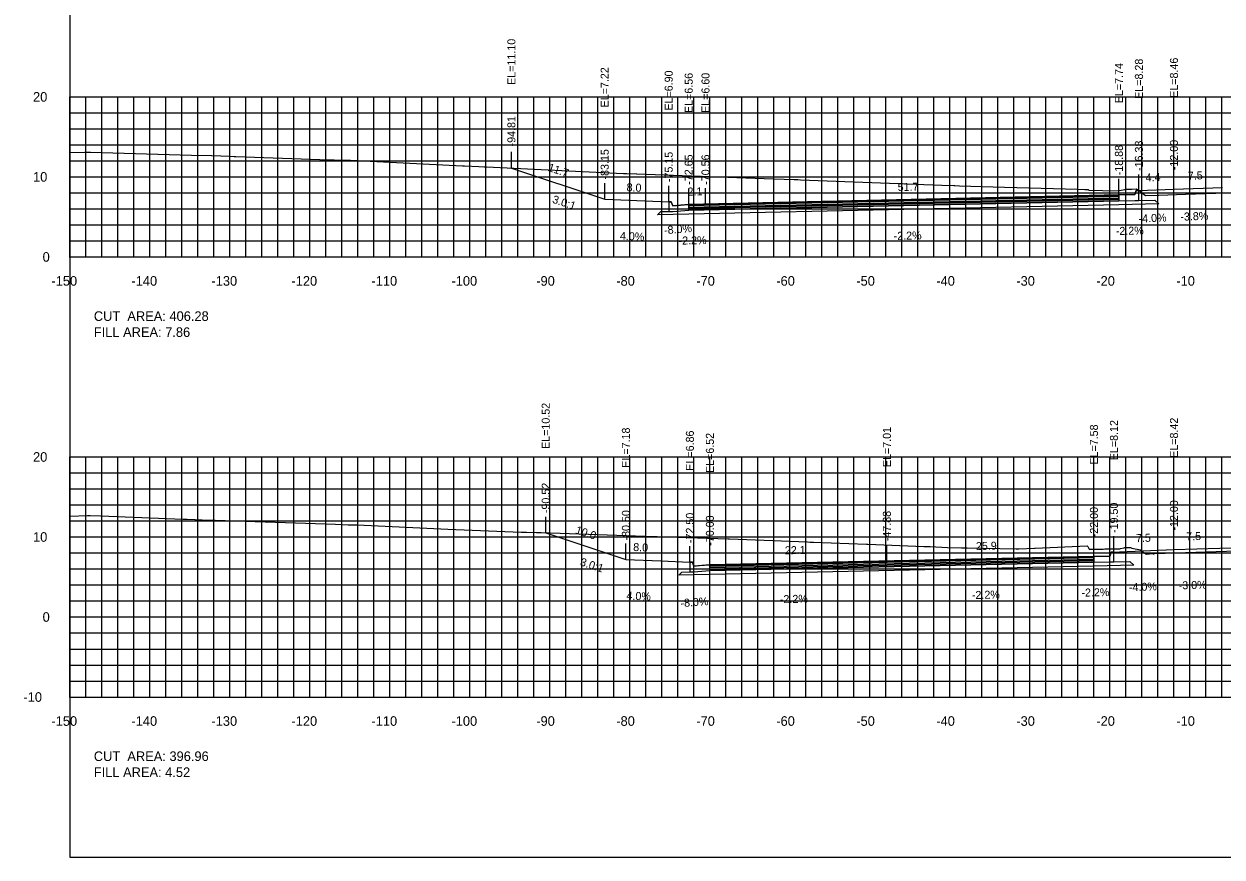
# Model space of a CAD drawing. Extents: x 1797419 to 1809236, y 248759 to 251512.
# Drawn here: x 1804855.3 to 1805005, y 250079.4 to 250183.5 of the extents above; entities that cross this region are included whole.
import ezdxf

# ---------------------------------------------------------------- set-up
doc = ezdxf.new("R2010")
doc.units = 0
for name, color, linetype in [('10', 7, 'Continuous'), ('3', 7, 'Continuous'), ('31', 7, 'Continuous'), ('4', 7, 'Continuous'), ('60', 7, 'Continuous'), ('ANNO-TXT', 7, 'Continuous'), ('BASE', 7, 'Continuous'), ('CL-CNST', 7, 'Continuous'), ('Level 62', 7, 'Continuous'), ('LOWER BINDER', 7, 'Continuous'), ('M-ROADS', 7, 'Continuous'), ('UPPER BINDER', 7, 'Continuous'), ('WEARING', 7, 'Continuous')]:
    doc.layers.add(name, color=color, linetype=linetype)

msp = doc.modelspace()

# ---------------------------------------------------------------- linework, layer by layer
for p, q in [((1804916.19, 250165.54), (1804916.19, 250167.54)), ((1804999, 250162.89), (1804999, 250164.89)), ((1804927.85, 250161.65), (1804927.85, 250163.65)), ((1804935.85, 250161.33), (1804935.85, 250163.33)), ((1804992.12, 250162.17), (1804992.12, 250164.17)), ((1804994.62, 250162.71), (1804994.62, 250164.71)), ((1804938.35, 250160.99), (1804938.35, 250162.99)), ((1804940.45, 250161.03), (1804940.45, 250163.03)), ((1804920.48, 250119.95), (1804920.48, 250121.95)), ((1804999, 250117.85), (1804999, 250119.85)), ((1804930.5, 250116.61), (1804930.5, 250118.61)), ((1804963.12, 250116.44), (1804963.12, 250118.44)), ((1804989, 250117.01), (1804989, 250119.01)), ((1804991.5, 250117.55), (1804991.5, 250119.55)), ((1804938.5, 250116.29), (1804938.5, 250118.29)), ((1804941, 250115.95), (1804941, 250117.95))]:
    msp.add_line(p, q)
for points in [[(1804861, 250079.43), (1805161, 250079.43), (1805161, 250269.43), (1804861, 250269.43)], [(1804994.62, 250162.71), (1804994.29, 250162.71), (1804994.12, 250162.21), (1804992.12, 250162.17), (1804992.12, 250161.45), (1804994.12, 250161.49), (1804994.62, 250161.49)], [(1804938.35, 250160.99), (1804936.35, 250160.83), (1804936.18, 250161.33), (1804935.85, 250161.33), (1804935.85, 250160.11), (1804936.35, 250160.11), (1804938.35, 250160.27)], [(1804991.5, 250117.55), (1804991.17, 250117.55), (1804991, 250117.05), (1804989, 250117.01), (1804989, 250116.29), (1804991, 250116.33), (1804991.5, 250116.33)], [(1804941, 250115.95), (1804939, 250115.79), (1804938.83, 250116.29), (1804938.5, 250116.29), (1804938.5, 250115.07), (1804939, 250115.07), (1804941, 250115.23)]]:
    msp.add_lwpolyline(points, close=True)
at = {"layer": '60'}
for p, q in [((1804860.94, 250174.43), (1804861, 250174.43)), ((1804861, 250154.43), (1804861, 250174.43)), ((1804860.94, 250164.43), (1804861, 250164.43)), ((1804860.94, 250154.43), (1804861, 250154.43)), ((1804861, 250154.43), (1805161, 250154.43)), ((1804861, 250154.37), (1804861, 250154.43)), ((1804871, 250154.37), (1804871, 250154.43)), ((1804881, 250154.37), (1804881, 250154.43)), ((1804891, 250154.37), (1804891, 250154.43)), ((1804901, 250154.37), (1804901, 250154.43)), ((1804911, 250154.37), (1804911, 250154.43)), ((1804921, 250154.37), (1804921, 250154.43)), ((1804931, 250154.37), (1804931, 250154.43)), ((1804941, 250154.37), (1804941, 250154.43)), ((1804951, 250154.37), (1804951, 250154.43)), ((1804961, 250154.37), (1804961, 250154.43)), ((1804971, 250154.37), (1804971, 250154.43)), ((1804981, 250154.37), (1804981, 250154.43)), ((1804991, 250154.37), (1804991, 250154.43)), ((1805001, 250154.37), (1805001, 250154.43)), ((1804860.94, 250129.43), (1804861, 250129.43)), ((1804861, 250099.43), (1804861, 250129.43)), ((1804860.94, 250119.43), (1804861, 250119.43)), ((1804860.94, 250109.43), (1804861, 250109.43)), ((1804860.94, 250099.43), (1804861, 250099.43)), ((1804861, 250099.43), (1805161, 250099.43)), ((1804861, 250099.37), (1804861, 250099.43)), ((1804871, 250099.37), (1804871, 250099.43)), ((1804881, 250099.37), (1804881, 250099.43)), ((1804891, 250099.37), (1804891, 250099.43)), ((1804901, 250099.37), (1804901, 250099.43)), ((1804911, 250099.37), (1804911, 250099.43)), ((1804921, 250099.37), (1804921, 250099.43)), ((1804931, 250099.37), (1804931, 250099.43)), ((1804941, 250099.37), (1804941, 250099.43)), ((1804951, 250099.37), (1804951, 250099.43)), ((1804961, 250099.37), (1804961, 250099.43)), ((1804971, 250099.37), (1804971, 250099.43)), ((1804981, 250099.37), (1804981, 250099.43)), ((1804991, 250099.37), (1804991, 250099.43)), ((1805001, 250099.37), (1805001, 250099.43))]:
    msp.add_line(p, q, dxfattribs=at)
at = {"layer": 'BASE'}
for points in [[(1804934.45, 250159.68), (1804934.85, 250160.09), (1804935.85, 250160.11), (1804936.35, 250160.11), (1804938.35, 250160.27), (1804992.12, 250161.45), (1804994.12, 250161.49), (1804994.62, 250161.49), (1804996.62, 250161.54), (1804997.1, 250161.06), (1804992.12, 250160.95), (1804938.35, 250159.77)], [(1804937.1, 250114.65), (1804937.51, 250115.05), (1804938.5, 250115.07), (1804939, 250115.07), (1804941, 250115.23), (1804989, 250116.29), (1804991, 250116.33), (1804991.5, 250116.33), (1804993.5, 250116.38), (1804993.98, 250115.9), (1804989, 250115.79), (1804941, 250114.73)]]:
    msp.add_lwpolyline(points, close=True, dxfattribs=at)
at = {"layer": 'CL-CNST'}
for points in [[(1804916.19, 250165.54), (1804927.85, 250161.65), (1804935.85, 250161.33), (1804936.09, 250161.33), (1804936.18, 250161.33), (1804936.35, 250160.83), (1804938.27, 250160.98), (1804938.35, 250160.99), (1804940.45, 250161.03), (1804992.12, 250162.17), (1804993.96, 250162.21), (1804994.12, 250162.21), (1804994.29, 250162.71), (1804994.62, 250162.71), (1804999, 250162.89), (1805005.07, 250163.12)], [(1804920.48, 250119.95), (1804930.5, 250116.61), (1804934.85, 250116.44), (1804938.5, 250116.29), (1804938.68, 250116.29), (1804938.83, 250116.29), (1804938.93, 250115.99), (1804939, 250115.79), (1804939.72, 250115.85), (1804941, 250115.95), (1804963.12, 250116.44), (1804989, 250117.01), (1804990.5, 250117.04), (1804991, 250117.05), (1804991.17, 250117.55), (1804991.5, 250117.55), (1804992.2, 250117.58), (1804999, 250117.85), (1805004.73, 250118.03), (1805006.5, 250118.08)]]:
    msp.add_lwpolyline(points, dxfattribs=at)
at = {"layer": 'Level 62'}
for p, q in [((1804861, 250174.43), (1805161, 250174.43)), ((1804861, 250154.43), (1804861, 250174.43)), ((1804863, 250154.43), (1804863, 250174.43)), ((1804865, 250154.43), (1804865, 250174.43)), ((1804867, 250154.43), (1804867, 250174.43)), ((1804869, 250154.43), (1804869, 250174.43)), ((1804871, 250154.43), (1804871, 250174.43)), ((1804873, 250154.43), (1804873, 250174.43)), ((1804875, 250154.43), (1804875, 250174.43)), ((1804877, 250154.43), (1804877, 250174.43)), ((1804879, 250154.43), (1804879, 250174.43)), ((1804881, 250154.43), (1804881, 250174.43)), ((1804883, 250154.43), (1804883, 250174.43)), ((1804885, 250154.43), (1804885, 250174.43)), ((1804887, 250154.43), (1804887, 250174.43)), ((1804889, 250154.43), (1804889, 250174.43)), ((1804891, 250154.43), (1804891, 250174.43)), ((1804893, 250154.43), (1804893, 250174.43)), ((1804895, 250154.43), (1804895, 250174.43)), ((1804897, 250154.43), (1804897, 250174.43)), ((1804899, 250154.43), (1804899, 250174.43)), ((1804901, 250154.43), (1804901, 250174.43)), ((1804903, 250154.43), (1804903, 250174.43)), ((1804905, 250154.43), (1804905, 250174.43)), ((1804907, 250154.43), (1804907, 250174.43)), ((1804909, 250154.43), (1804909, 250174.43)), ((1804911, 250154.43), (1804911, 250174.43)), ((1804913, 250154.43), (1804913, 250174.43)), ((1804915, 250154.43), (1804915, 250174.43)), ((1804917, 250154.43), (1804917, 250174.43)), ((1804919, 250154.43), (1804919, 250174.43)), ((1804921, 250154.43), (1804921, 250174.43)), ((1804923, 250154.43), (1804923, 250174.43)), ((1804925, 250154.43), (1804925, 250174.43)), ((1804927, 250154.43), (1804927, 250174.43)), ((1804929, 250154.43), (1804929, 250174.43)), ((1804931, 250154.43), (1804931, 250174.43)), ((1804933, 250154.43), (1804933, 250174.43)), ((1804935, 250154.43), (1804935, 250174.43)), ((1804937, 250154.43), (1804937, 250174.43)), ((1804939, 250154.43), (1804939, 250174.43)), ((1804941, 250154.43), (1804941, 250174.43)), ((1804943, 250154.43), (1804943, 250174.43)), ((1804945, 250154.43), (1804945, 250174.43)), ((1804947, 250154.43), (1804947, 250174.43)), ((1804949, 250154.43), (1804949, 250174.43)), ((1804951, 250154.43), (1804951, 250174.43)), ((1804953, 250154.43), (1804953, 250174.43)), ((1804955, 250154.43), (1804955, 250174.43)), ((1804957, 250154.43), (1804957, 250174.43)), ((1804959, 250154.43), (1804959, 250174.43)), ((1804961, 250154.43), (1804961, 250174.43)), ((1804963, 250154.43), (1804963, 250174.43)), ((1804965, 250154.43), (1804965, 250174.43)), ((1804967, 250154.43), (1804967, 250174.43)), ((1804969, 250154.43), (1804969, 250174.43)), ((1804971, 250154.43), (1804971, 250174.43)), ((1804973, 250154.43), (1804973, 250174.43)), ((1804975, 250154.43), (1804975, 250174.43)), ((1804977, 250154.43), (1804977, 250174.43)), ((1804979, 250154.43), (1804979, 250174.43)), ((1804981, 250154.43), (1804981, 250174.43)), ((1804983, 250154.43), (1804983, 250174.43)), ((1804985, 250154.43), (1804985, 250174.43)), ((1804987, 250154.43), (1804987, 250174.43)), ((1804989, 250154.43), (1804989, 250174.43)), ((1804991, 250154.43), (1804991, 250174.43)), ((1804993, 250154.43), (1804993, 250174.43)), ((1804995, 250154.43), (1804995, 250174.43)), ((1804997, 250154.43), (1804997, 250174.43)), ((1804999, 250154.43), (1804999, 250174.43)), ((1805001, 250154.43), (1805001, 250174.43)), ((1805003, 250154.43), (1805003, 250174.43)), ((1805005, 250154.43), (1805005, 250174.43)), ((1804861, 250172.43), (1805161, 250172.43)), ((1804861, 250170.43), (1805161, 250170.43)), ((1804861, 250168.43), (1805161, 250168.43)), ((1804861, 250166.43), (1805161, 250166.43)), ((1804861, 250164.43), (1805161, 250164.43)), ((1804861, 250162.43), (1805161, 250162.43)), ((1804861, 250160.43), (1805161, 250160.43)), ((1804861, 250158.43), (1805161, 250158.43)), ((1804861, 250156.43), (1805161, 250156.43)), ((1804861, 250154.43), (1805161, 250154.43)), ((1804861, 250129.43), (1805161, 250129.43)), ((1804861, 250099.43), (1804861, 250129.43)), ((1804863, 250099.43), (1804863, 250129.43)), ((1804865, 250099.43), (1804865, 250129.43)), ((1804867, 250099.43), (1804867, 250129.43)), ((1804869, 250099.43), (1804869, 250129.43)), ((1804871, 250099.43), (1804871, 250129.43)), ((1804873, 250099.43), (1804873, 250129.43)), ((1804875, 250099.43), (1804875, 250129.43)), ((1804877, 250099.43), (1804877, 250129.43)), ((1804879, 250099.43), (1804879, 250129.43)), ((1804881, 250099.43), (1804881, 250129.43)), ((1804883, 250099.43), (1804883, 250129.43)), ((1804885, 250099.43), (1804885, 250129.43)), ((1804887, 250099.43), (1804887, 250129.43)), ((1804889, 250099.43), (1804889, 250129.43)), ((1804891, 250099.43), (1804891, 250129.43)), ((1804893, 250099.43), (1804893, 250129.43)), ((1804895, 250099.43), (1804895, 250129.43)), ((1804897, 250099.43), (1804897, 250129.43)), ((1804899, 250099.43), (1804899, 250129.43)), ((1804901, 250099.43), (1804901, 250129.43)), ((1804903, 250099.43), (1804903, 250129.43)), ((1804905, 250099.43), (1804905, 250129.43)), ((1804907, 250099.43), (1804907, 250129.43)), ((1804909, 250099.43), (1804909, 250129.43)), ((1804911, 250099.43), (1804911, 250129.43)), ((1804913, 250099.43), (1804913, 250129.43)), ((1804915, 250099.43), (1804915, 250129.43)), ((1804917, 250099.43), (1804917, 250129.43)), ((1804919, 250099.43), (1804919, 250129.43)), ((1804921, 250099.43), (1804921, 250129.43)), ((1804923, 250099.43), (1804923, 250129.43)), ((1804925, 250099.43), (1804925, 250129.43)), ((1804927, 250099.43), (1804927, 250129.43)), ((1804929, 250099.43), (1804929, 250129.43)), ((1804931, 250099.43), (1804931, 250129.43)), ((1804933, 250099.43), (1804933, 250129.43)), ((1804935, 250099.43), (1804935, 250129.43)), ((1804937, 250099.43), (1804937, 250129.43)), ((1804939, 250099.43), (1804939, 250129.43)), ((1804941, 250099.43), (1804941, 250129.43)), ((1804943, 250099.43), (1804943, 250129.43)), ((1804945, 250099.43), (1804945, 250129.43)), ((1804947, 250099.43), (1804947, 250129.43)), ((1804949, 250099.43), (1804949, 250129.43)), ((1804951, 250099.43), (1804951, 250129.43)), ((1804953, 250099.43), (1804953, 250129.43)), ((1804955, 250099.43), (1804955, 250129.43)), ((1804957, 250099.43), (1804957, 250129.43)), ((1804959, 250099.43), (1804959, 250129.43)), ((1804961, 250099.43), (1804961, 250129.43)), ((1804963, 250099.43), (1804963, 250129.43)), ((1804965, 250099.43), (1804965, 250129.43)), ((1804967, 250099.43), (1804967, 250129.43)), ((1804969, 250099.43), (1804969, 250129.43)), ((1804971, 250099.43), (1804971, 250129.43)), ((1804973, 250099.43), (1804973, 250129.43)), ((1804975, 250099.43), (1804975, 250129.43)), ((1804977, 250099.43), (1804977, 250129.43)), ((1804979, 250099.43), (1804979, 250129.43)), ((1804981, 250099.43), (1804981, 250129.43)), ((1804983, 250099.43), (1804983, 250129.43)), ((1804985, 250099.43), (1804985, 250129.43)), ((1804987, 250099.43), (1804987, 250129.43)), ((1804989, 250099.43), (1804989, 250129.43)), ((1804991, 250099.43), (1804991, 250129.43)), ((1804993, 250099.43), (1804993, 250129.43)), ((1804995, 250099.43), (1804995, 250129.43)), ((1804997, 250099.43), (1804997, 250129.43)), ((1804999, 250099.43), (1804999, 250129.43)), ((1805001, 250099.43), (1805001, 250129.43)), ((1805003, 250099.43), (1805003, 250129.43)), ((1805005, 250099.43), (1805005, 250129.43)), ((1804861, 250127.43), (1805161, 250127.43)), ((1804861, 250125.43), (1805161, 250125.43)), ((1804861, 250123.43), (1805161, 250123.43)), ((1804861, 250121.43), (1805161, 250121.43)), ((1804861, 250119.43), (1805161, 250119.43)), ((1804861, 250117.43), (1805161, 250117.43)), ((1804861, 250115.43), (1805161, 250115.43)), ((1804861, 250113.43), (1805161, 250113.43)), ((1804861, 250111.43), (1805161, 250111.43)), ((1804861, 250109.43), (1805161, 250109.43)), ((1804861, 250107.43), (1805161, 250107.43)), ((1804861, 250105.43), (1805161, 250105.43)), ((1804861, 250103.43), (1805161, 250103.43)), ((1804861, 250101.43), (1805161, 250101.43)), ((1804861, 250099.43), (1805161, 250099.43))]:
    msp.add_line(p, q, dxfattribs=at)
at = {"layer": 'LOWER BINDER'}
for points in [[(1804938.35, 250160.46), (1804938.35, 250160.65), (1804992.12, 250161.83), (1804992.12, 250161.64)], [(1804938.35, 250160.27), (1804938.35, 250160.46), (1804992.12, 250161.64), (1804992.12, 250161.45)], [(1804941, 250115.42), (1804941, 250115.61), (1804989, 250116.67), (1804989, 250116.48)], [(1804941, 250115.23), (1804941, 250115.42), (1804989, 250116.48), (1804989, 250116.29)]]:
    msp.add_lwpolyline(points, close=True, dxfattribs=at)
at = {"layer": 'M-ROADS'}
for points in [[(1804861, 250167.46), (1804862.88, 250167.5), (1804862.92, 250167.5), (1804863.25, 250167.51), (1804863.29, 250167.51), (1804863.59, 250167.5), (1804876.19, 250167.13), (1804878.7, 250167.09), (1804878.75, 250167.09), (1804881.01, 250167), (1804881.54, 250166.99), (1804881.73, 250166.98), (1804893.42, 250166.58), (1804893.84, 250166.58), (1804894.02, 250166.58), (1804896.07, 250166.51), (1804910.06, 250165.82), (1804910.34, 250165.81), (1804912.1, 250165.73), (1804912.78, 250165.7), (1804912.79, 250165.7), (1804912.96, 250165.69), (1804913.07, 250165.68), (1804930.2, 250164.87), (1804930.22, 250164.87), (1804930.56, 250164.87), (1804931.82, 250164.81), (1804931.88, 250164.81), (1804947.8, 250164.23), (1804951.53, 250164.1), (1804951.99, 250164.09), (1804952.32, 250164.08), (1804966.77, 250163.5), (1804967.01, 250163.5), (1804967.74, 250163.48), (1804969.97, 250163.41), (1804971.5, 250163.34), (1804971.63, 250163.34), (1804972.2, 250163.33), (1804977.84, 250163.14), (1804987, 250162.89), (1804987.05, 250162.89), (1804987.87, 250162.87), (1804987.93, 250162.87), (1804987.93, 250162.87), (1804987.95, 250162.87), (1804988.28, 250162.87), (1804988.35, 250162.75), (1804990.09, 250162.71), (1804992.17, 250162.7), (1804992.21, 250162.74), (1804992.86, 250162.87), (1804992.99, 250162.88), (1804993.29, 250162.88), (1804993.34, 250162.88), (1804993.63, 250162.88), (1804993.7, 250162.88), (1804993.73, 250162.88), (1804994.28, 250162.93), (1804994.5, 250162.84), (1804994.83, 250162.6), (1804995.11, 250162.36), (1804995.43, 250162.1), (1804997.04, 250162.13), (1804997.09, 250162.14), (1804997.12, 250162.15), (1805000.44, 250162.26), (1805009.31, 250162.56)], [(1804861, 250122.02), (1804863.19, 250122.1), (1804863.56, 250122.1), (1804864.84, 250122.07), (1804875.18, 250121.66), (1804875.67, 250121.65), (1804876.61, 250121.63), (1804876.65, 250121.63), (1804878.47, 250121.55), (1804878.56, 250121.55), (1804879.18, 250121.53), (1804894.2, 250121.01), (1804895.78, 250120.95), (1804896.05, 250120.95), (1804896.21, 250120.95), (1804896.38, 250120.95), (1804896.87, 250120.94), (1804896.9, 250120.94), (1804908.24, 250120.42), (1804917.43, 250120.04), (1804918.04, 250120.03), (1804918.09, 250120.03), (1804919.33, 250119.98), (1804919.38, 250119.98), (1804919.9, 250119.97), (1804934.06, 250119.5), (1804934.42, 250119.49), (1804943.25, 250119.2), (1804943.43, 250119.2), (1804953.22, 250118.81), (1804953.52, 250118.8), (1804953.97, 250118.79), (1804960.59, 250118.52), (1804960.72, 250118.52), (1804967.72, 250118.23), (1804967.93, 250118.23), (1804968.53, 250118.22), (1804970.69, 250118.12), (1804972.44, 250118.08), (1804972.59, 250118.08), (1804973.14, 250118.07), (1804979.28, 250117.93), (1804979.51, 250117.93), (1804979.63, 250117.93), (1804981.59, 250118.05), (1804981.64, 250118.05), (1804988.16, 250118.33), (1804988.24, 250118.26), (1804988.4, 250117.92), (1804990.17, 250117.92), (1804990.37, 250117.93), (1804992.18, 250117.93), (1804992.25, 250117.93), (1804992.31, 250117.98), (1804992.77, 250118.08), (1804992.86, 250118.1), (1804992.94, 250118.1), (1804993.22, 250118.1), (1804993.31, 250118.1), (1804993.56, 250118.1), (1804993.74, 250118.04), (1804994.83, 250117.82), (1804995.25, 250117.51), (1804995.55, 250117.29), (1804996.38, 250117.36), (1804996.38, 250117.36), (1804996.42, 250117.34), (1804996.47, 250117.33), (1804996.49, 250117.32), (1804996.52, 250117.33), (1804996.57, 250117.36), (1804996.58, 250117.36), (1804996.58, 250117.36), (1804997.91, 250117.4), (1805009.41, 250117.8)]]:
    msp.add_lwpolyline(points, dxfattribs=at)
at = {"layer": 'UPPER BINDER'}
for points in [[(1804992.12, 250162.02), (1804938.35, 250160.84), (1804938.35, 250160.65), (1804992.12, 250161.83)], [(1804989, 250116.86), (1804941, 250115.8), (1804941, 250115.61), (1804989, 250116.67)]]:
    msp.add_lwpolyline(points, close=True, dxfattribs=at)
at = {"layer": 'WEARING'}
for points in [[(1804992.12, 250162.17), (1804938.35, 250160.99), (1804938.35, 250160.84), (1804992.12, 250162.02)], [(1804989, 250117.01), (1804941, 250115.95), (1804941, 250115.8), (1804989, 250116.86)]]:
    msp.add_lwpolyline(points, close=True, dxfattribs=at)

# ---------------------------------------------------------------- texts
for rotation, p in [(341.566, (1804921.23, 250161.22)), (341.5651, (1804924.7, 250115.91))]:
    msp.add_text('3.0:1', height=1, rotation=rotation).set_placement(p)
at = {"layer": '10'}
for s, p in [('-150', (1804858.7, 250150.83)), ('-140', (1804868.7, 250150.83)), ('-130', (1804878.7, 250150.83)), ('-120', (1804888.7, 250150.83)), ('-110', (1804898.7, 250150.83)), ('-100', (1804908.7, 250150.83)), ('-90', (1804919.3, 250150.83)), ('-80', (1804929.3, 250150.83)), ('-70', (1804939.3, 250150.83)), ('-60', (1804949.3, 250150.83)), ('-50', (1804959.3, 250150.83)), ('-40', (1804969.3, 250150.83)), ('-30', (1804979.3, 250150.83)), ('-20', (1804989.3, 250150.83)), ('-10', (1804999.3, 250150.83)), ('-150', (1804858.7, 250095.83)), ('-140', (1804868.7, 250095.83)), ('-130', (1804878.7, 250095.83)), ('-120', (1804888.7, 250095.83)), ('-110', (1804898.7, 250095.83)), ('-100', (1804908.7, 250095.83)), ('-90', (1804919.3, 250095.83)), ('-80', (1804929.3, 250095.83)), ('-70', (1804939.3, 250095.83)), ('-60', (1804949.3, 250095.83)), ('-50', (1804959.3, 250095.83)), ('-40', (1804969.3, 250095.83)), ('-30', (1804979.3, 250095.83)), ('-20', (1804989.3, 250095.83)), ('-10', (1804999.3, 250095.83))]:
    msp.add_text(s, height=1.2, dxfattribs=at).set_placement(p)
at = {"layer": '3'}
for s, p in [('EL=11.10', (1804916.69, 250175.93)), ('EL=7.74', (1804992.62, 250173.64)), ('EL=8.28', (1804995.12, 250174.18)), ('EL=8.46', (1804999.5, 250174.31)), ('EL=7.22', (1804928.35, 250173.11)), ('EL=6.90', (1804936.35, 250172.71)), ('EL=6.56', (1804938.85, 250172.41)), ('EL=6.60', (1804940.95, 250172.42)), ('-94.81', (1804916.69, 250168.24)), ('-83.15', (1804928.35, 250164.1)), ('-18.88', (1804992.62, 250164.63)), ('-16.38', (1804995.12, 250165.17)), ('-12.00', (1804999.5, 250165.27)), ('-75.15', (1804936.35, 250163.78)), ('-72.65', (1804938.85, 250163.44)), ('-70.56', (1804940.95, 250163.44)), ('EL=10.52', (1804920.98, 250130.43)), ('EL=7.58', (1804989.5, 250128.47)), ('EL=8.12', (1804992, 250129.02)), ('EL=8.42', (1804999.5, 250129.32)), ('EL=7.18', (1804931, 250128.08)), ('EL=6.86', (1804939, 250127.71)), ('EL=6.52', (1804941.5, 250127.42)), ('EL=7.01', (1804963.62, 250128.16)), ('-90.52', (1804920.98, 250122.41)), ('-22.00', (1804989.5, 250119.39)), ('-19.50', (1804992, 250119.93)), ('-12.00', (1804999.5, 250120.23)), ('-80.50', (1804931, 250118.99)), ('-72.50', (1804939, 250118.67)), ('-70.00', (1804941.5, 250118.33)), ('-47.88', (1804963.62, 250118.9))]:
    msp.add_text(s, height=1, rotation=90, dxfattribs=at).set_placement(p)
at = {"layer": '31'}
for s, p in [('20', (1804856.4, 250173.83)), ('10', (1804856.4, 250163.83)), ('0', (1804857.6, 250153.83)), ('20', (1804856.4, 250128.83)), ('10', (1804856.4, 250118.83)), ('0', (1804857.6, 250108.83)), ('-10', (1804855.2, 250098.83))]:
    msp.add_text(s, height=1.2, dxfattribs=at).set_placement(p)
at = {"layer": '4'}
for s, rotation, p in [('11.7', 341.566, (1804920.68, 250165.2)), ('4.4', 2.2867, (1804995.48, 250163.85)), ('7.5', 2.1687, (1805000.76, 250164.06)), ('8.0', 357.7092, (1804930.57, 250162.64)), ('51.7', 1.2603, (1804964.48, 250162.66)), ('2.1', 1.2603, (1804938.22, 250162.09)), ('-4.0%', 2.2867, (1804994.6, 250158.72)), ('-3.8%', 2.1687, (1804999.82, 250158.95)), ('4.0%', 357.7092, (1804929.74, 250156.57)), ('-8.0%', 4.5738, (1804935.31, 250157.26)), ('-2.2%', 1.2603, (1804963.98, 250156.55)), ('-2.2%', 1.2603, (1804991.74, 250157.16)), ('-2.2%', 1.2603, (1804937.1, 250155.96)), ('10.0', 341.5651, (1804924.12, 250119.9)), ('7.5', 2.2907, (1804994.27, 250118.77)), ('7.5', 1.7413, (1805000.55, 250119)), ('8.0', 357.7094, (1804931.4, 250117.68)), ('25.9', 1.2603, (1804974.26, 250117.79)), ('22.1', 1.2603, (1804950.38, 250117.26)), ('-3.0%', 1.7413, (1804999.61, 250112.87)), ('4.0%', 357.7094, (1804930.56, 250111.61)), ('-2.2%', 1.2603, (1804973.76, 250111.67)), ('-2.2%', 1.2603, (1804987.45, 250111.97)), ('-4.0%', 2.2907, (1804993.39, 250112.63)), ('-8.0%', 4.5738, (1804937.36, 250110.65)), ('-2.2%', 1.2603, (1804949.76, 250111.15))]:
    msp.add_text(s, height=1, rotation=rotation, dxfattribs=at).set_placement(p)
at = {"layer": '60'}
for p in [(1804861, 250154.43), (1804861, 250099.43)]:
    msp.add_text('-', height=0.0001, dxfattribs=at).set_placement(p)
at = {"layer": 'ANNO-TXT'}
for s, p in [('CUT  AREA: 406.28', (1804864, 250146.43)), ('FILL AREA: 7.86', (1804864, 250144.43)), ('CUT  AREA: 396.96', (1804864, 250091.43)), ('FILL AREA: 4.52', (1804864, 250089.43))]:
    msp.add_text(s, height=1.2, dxfattribs=at).set_placement(p)

doc.saveas('drawing.dxf')
